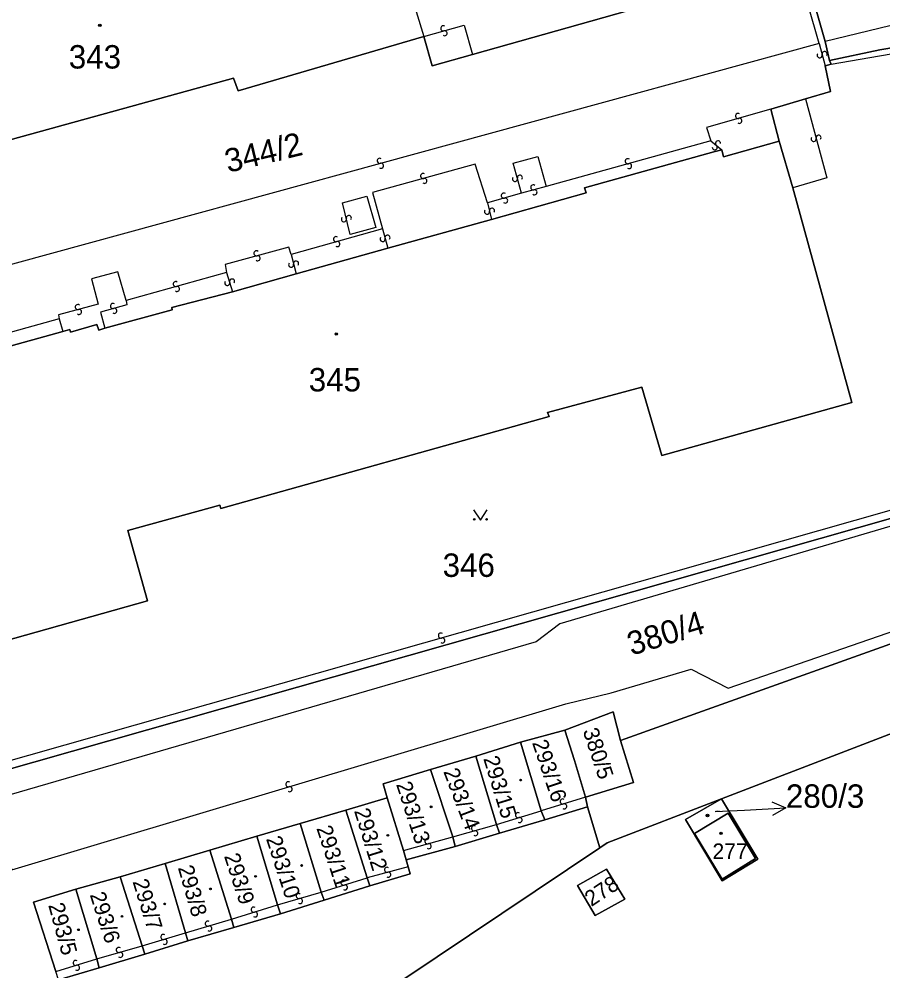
# Model space of a CAD drawing. Extents: x -600309 to -598967, y -1161267 to -1160292.
# Drawn here: x -599444.1 to -599381.4, y -1160774.2 to -1160705.1 of the extents above; entities that cross this region are included whole.
import ezdxf

# ---------------------------------------------------------------- set-up
doc = ezdxf.new("R2010")
doc.units = 0
for name, color, linetype in [('Level 1', 7, 'Continuous'), ('Level 13', 7, 'Continuous'), ('Level 3', 7, 'Continuous'), ('Level 4', 7, 'Continuous'), ('Level 5', 7, 'Continuous'), ('Level 57', 7, 'Continuous'), ('Level 60', 7, 'Continuous')]:
    doc.layers.add(name, color=color, linetype=linetype)

msp = doc.modelspace()

# ---------------------------------------------------------------- linework, layer by layer
at = {"layer": 'Level 1'}
for points in [[(-599398.16, -1160693.95), (-599397.33, -1160696.99), (-599393.95, -1160695.99), (-599392.1, -1160702.27), (-599411.17, -1160707.66)], [(-599385.57, -1160706.72), (-599388.84, -1160695.18)], [(-599414.7, -1160706.36), (-599428.18, -1160710.3), (-599428.51, -1160709.37), (-599448.08, -1160714.78), (-599446.88, -1160718.87), (-599457.01, -1160721.55)], [(-599411.17, -1160707.66), (-599414.1, -1160708.49), (-599414.7, -1160706.36)], [(-599346.43, -1160715.76), (-599345.9, -1160714.27), (-599345.9, -1160712.61), (-599346.38, -1160711.21), (-599346.93, -1160710.13), (-599347.86, -1160709.29), (-599349.11, -1160708.83), (-599372, -1160706.66), (-599374.96, -1160706.57), (-599377.59, -1160706.64), (-599381.59, -1160707.31), (-599385.25, -1160708.09)], [(-599385.25, -1160708.09), (-599385.57, -1160706.72)], [(-599385.57, -1160708.49), (-599385.18, -1160710.34), (-599386.99, -1160710.89)], [(-599385.57, -1160708.49), (-599385.12, -1160708.36)], [(-599385.12, -1160708.36), (-599385.25, -1160708.09)], [(-599386.99, -1160710.89), (-599389.5, -1160711.63)], [(-599389.5, -1160711.63), (-599388.9, -1160713.95)], [(-599388.9, -1160713.95), (-599392.93, -1160715.09), (-599393.06, -1160714.58)], [(-599388.9, -1160713.95), (-599387.9, -1160717.34)], [(-599393.06, -1160714.58), (-599393.64, -1160714.72), (-599403.03, -1160717.34), (-599402.91, -1160717.7), (-599409.78, -1160719.65)], [(-599387.9, -1160717.34), (-599383.63, -1160732.93), (-599397.41, -1160736.79), (-599398.87, -1160731.81), (-599405.71, -1160733.67), (-599405.6, -1160733.95), (-599429.43, -1160740.64), (-599429.5, -1160740.39), (-599436.18, -1160742.24), (-599434.75, -1160747.33), (-599448.46, -1160751.2)], [(-599409.78, -1160719.65), (-599417.31, -1160721.73)], [(-599445.89, -1160759.88), (-599445.68, -1160759.81), (-599380.47, -1160741.27), (-599368.95, -1160736.03), (-599358.45, -1160728.59), (-599351.05, -1160721.44)], [(-599417.31, -1160721.73), (-599423.97, -1160723.6)], [(-599423.97, -1160723.6), (-599428.58, -1160724.89)], [(-599428.58, -1160724.89), (-599433, -1160726.04), (-599432.97, -1160726.2), (-599437.85, -1160727.54)], [(-599437.85, -1160727.54), (-599438.3, -1160727.69), (-599438.43, -1160727.27), (-599440.34, -1160727.83), (-599440.4, -1160727.64), (-599440.91, -1160727.77)], [(-599440.91, -1160727.77), (-599449.73, -1160730.23)], [(-599400.41, -1160757.49), (-599358.26, -1160742.4), (-599345.4, -1160733.39)], [(-599351.5, -1160741.19), (-599363.56, -1160750.36), (-599393.08, -1160761.72)], [(-599404.45, -1160756.73), (-599400.96, -1160755.39), (-599400.41, -1160757.49)], [(-599404.45, -1160756.73), (-599407.69, -1160757.6)], [(-599402.96, -1160761.6), (-599403.77, -1160758.93), (-599404.45, -1160756.73)], [(-599407.69, -1160757.6), (-599410.91, -1160758.62)], [(-599407.69, -1160757.6), (-599406.17, -1160762.58)], [(-599400.41, -1160757.49), (-599399.48, -1160760.54), (-599402.96, -1160761.6)], [(-599410.91, -1160758.62), (-599414.22, -1160759.58)], [(-599410.91, -1160758.62), (-599409.42, -1160763.58)], [(-599414.22, -1160759.58), (-599417.65, -1160760.64), (-599417.35, -1160761.65)], [(-599414.22, -1160759.58), (-599412.6, -1160764.49)], [(-599417.35, -1160761.65), (-599420.35, -1160762.54)], [(-599416.18, -1160765.48), (-599417.35, -1160761.65)], [(-599402.81, -1160762.29), (-599402.96, -1160761.6)], [(-599401.93, -1160765.27), (-599401.39, -1160764.91), (-599393.08, -1160761.72)], [(-599393.08, -1160761.72), (-599395.71, -1160763.23), (-599393.03, -1160767.68), (-599390.44, -1160766.11), (-599393.08, -1160761.72)], [(-599420.35, -1160762.54), (-599423.68, -1160763.52)], [(-599420.35, -1160762.54), (-599418.82, -1160767.45)], [(-599406.17, -1160762.58), (-599405.92, -1160763.25)], [(-599405.92, -1160763.25), (-599402.81, -1160762.29)], [(-599402.81, -1160762.29), (-599401.93, -1160765.27)], [(-599409.21, -1160764.21), (-599405.92, -1160763.25)], [(-599395.05, -1160764.23), (-599392.6, -1160762.76), (-599390.61, -1160766.05), (-599393.05, -1160767.56), (-599395.05, -1160764.23)], [(-599423.68, -1160763.52), (-599426.82, -1160764.44)], [(-599423.68, -1160763.52), (-599422.14, -1160768.5)], [(-599409.42, -1160763.58), (-599409.21, -1160764.21)], [(-599426.82, -1160764.44), (-599430.22, -1160765.45)], [(-599426.82, -1160764.44), (-599425.32, -1160769.42)], [(-599412.6, -1160764.49), (-599412.43, -1160765.18)], [(-599412.43, -1160765.18), (-599409.21, -1160764.21)], [(-599435, -1160787.46), (-599401.93, -1160765.27)], [(-599415.97, -1160766.14), (-599412.43, -1160765.18)], [(-599430.22, -1160765.45), (-599433.48, -1160766.42)], [(-599430.22, -1160765.45), (-599428.67, -1160770.45)], [(-599415.97, -1160766.14), (-599416.18, -1160765.48)], [(-599433.48, -1160766.42), (-599436.75, -1160767.39)], [(-599433.48, -1160766.42), (-599431.99, -1160771.46)], [(-599418.62, -1160768.04), (-599415.69, -1160767.16), (-599415.83, -1160766.65)], [(-599415.83, -1160766.65), (-599415.97, -1160766.14)], [(-599436.75, -1160767.39), (-599439.95, -1160768.27)], [(-599436.75, -1160767.39), (-599435.14, -1160772.4)], [(-599418.62, -1160768.04), (-599418.82, -1160767.45)], [(-599403.55, -1160768.01), (-599401.44, -1160766.83), (-599400.11, -1160769.01), (-599402.27, -1160770.2), (-599403.55, -1160768.01)], [(-599421.92, -1160769.08), (-599418.62, -1160768.04)], [(-599439.95, -1160768.27), (-599443.03, -1160769.22), (-599441.4, -1160774.27)], [(-599439.95, -1160768.27), (-599438.44, -1160773.34)], [(-599421.92, -1160769.08), (-599422.14, -1160768.5)], [(-599425.11, -1160770.07), (-599425.32, -1160769.42)], [(-599425.11, -1160770.07), (-599421.92, -1160769.08)], [(-599428.49, -1160771.06), (-599425.11, -1160770.07)], [(-599428.49, -1160771.06), (-599428.67, -1160770.45)], [(-599431.99, -1160771.46), (-599431.82, -1160772.03)], [(-599431.82, -1160772.03), (-599428.49, -1160771.06)], [(-599434.95, -1160773), (-599431.82, -1160772.03)], [(-599434.95, -1160773), (-599435.14, -1160772.4)], [(-599438.44, -1160773.34), (-599438.27, -1160773.99)], [(-599438.27, -1160773.99), (-599434.95, -1160773)], [(-599441.23, -1160774.87), (-599438.27, -1160773.99)]]:
    msp.add_lwpolyline(points, dxfattribs=at)
at = {"layer": 'Level 13'}
for centre, start, end in [((-599413.289, -1160705.762), 53.18891, 285.28691), ((-599413.191, -1160706.117), 232.97446, 105.56446), ((-599385.958, -1160707.716), 141.85024, 14.44024), ((-599385.601, -1160707.625), 322.06469, 194.16269), ((-599391.89, -1160712.123), 53.13601, 285.72601), ((-599391.791, -1160712.478), 233.35046, 105.44846), ((-599386.042, -1160713.703), 322.53458, 194.63258), ((-599393.343, -1160714.117), 358.71293, 230.81092), ((-599386.398, -1160713.797), 142.32012, 14.91012), ((-599393.576, -1160714.403), 178.49847, 51.08847), ((-599417.898, -1160715.382), 52.46133, 285.05133), ((-599417.803, -1160715.738), 232.67579, 104.77379), ((-599399.888, -1160715.412), 52.5958, 285.1858), ((-599399.793, -1160715.768), 232.81026, 104.90826), ((-599414.748, -1160716.482), 52.61494, 285.20494), ((-599414.652, -1160716.838), 232.82939, 104.92739), ((-599408.078, -1160716.697), 142.5166, 14.61459), ((-599407.722, -1160716.603), 322.30214, 194.89214), ((-599406.758, -1160717.312), 52.68239, 285.27239), ((-599406.662, -1160717.668), 232.89684, 104.99484), ((-599408.89, -1160717.913), 53.04213, 285.63213), ((-599408.791, -1160718.268), 233.25659, 105.35458), ((-599410.109, -1160719.082), 140.6361, 13.2261), ((-599409.75, -1160718.999), 320.85056, 192.94855), ((-599420.499, -1160719.623), 141.29169, 13.38969), ((-599420.141, -1160719.537), 321.07723, 193.66723), ((-599421.069, -1160721.073), 52.82937, 285.41937), ((-599417.688, -1160721.068), 142.61949, 15.20949), ((-599417.332, -1160720.972), 322.83395, 194.93195), ((-599420.972, -1160721.428), 233.04383, 105.14182), ((-599426.847, -1160722.102), 52.15129, 284.74129), ((-599426.754, -1160722.459), 232.36575, 104.46375), ((-599424.329, -1160722.934), 141.38424, 13.97424), ((-599423.971, -1160722.846), 321.5987, 193.69669), ((-599432.708, -1160724.332), 52.6257, 285.2157), ((-599432.612, -1160724.688), 232.84016, 104.93815), ((-599428.966, -1160724.254), 144.34786, 16.93786), ((-599428.613, -1160724.147), 324.56232, 196.66031), ((-599439.817, -1160726.002), 52.36271, 284.95271), ((-599437.27, -1160725.923), 53.22246, 285.81246), ((-599439.723, -1160726.358), 232.57716, 104.67516), ((-599437.171, -1160726.278), 233.43692, 105.53491), ((-599413.46, -1160749.863), 53.02484, 285.61484), ((-599413.361, -1160750.218), 233.23929, 105.33729), ((-599424.541, -1160760.663), 54.06414, 286.16213), ((-599424.438, -1160761.017), 233.84968, 106.43968), ((-599404.613, -1160761.914), 54.13549, 286.72549), ((-599404.508, -1160762.267), 234.34995, 106.44795), ((-599407.853, -1160762.903), 54.47546, 286.57346), ((-599407.747, -1160763.256), 234.26101, 106.85101), ((-599411.059, -1160763.862), 53.34192, 285.43992), ((-599414.438, -1160764.802), 52.83079, 284.92879), ((-599410.96, -1160764.217), 233.12747, 105.71747), ((-599414.342, -1160765.158), 232.61633, 105.20633), ((-599417.367, -1160766.872), 52.13739, 284.72739), ((-599417.274, -1160767.229), 232.35185, 104.44984), ((-599420.534, -1160767.804), 54.92308, 287.02108), ((-599420.425, -1160768.156), 234.70862, 107.29862), ((-599423.78, -1160768.782), 53.50832, 285.60632), ((-599423.68, -1160769.137), 233.29387, 105.88387), ((-599427.053, -1160769.763), 54.46344, 286.56144), ((-599426.947, -1160770.116), 234.24899, 106.83899), ((-599430.382, -1160770.783), 54.29338, 286.39138), ((-599433.611, -1160771.753), 53.98851, 286.0865), ((-599430.277, -1160771.136), 234.07892, 106.66892), ((-599433.508, -1160772.107), 233.77405, 106.36405), ((-599436.839, -1160772.692), 53.27226, 285.37025), ((-599436.74, -1160773.047), 233.0578, 105.6478), ((-599439.974, -1160773.634), 54.81489, 286.91289), ((-599439.866, -1160773.986), 234.60043, 107.19043)]:
    msp.add_arc(centre, 0.184, start, end, dxfattribs=at)
at = {"layer": 'Level 3'}
for points in [[(-599418.89, -1160692.67), (-599414.7, -1160706.36)], [(-599386, -1160706.85), (-599389.19, -1160695.69), (-599393.36, -1160692.9)], [(-599344.85, -1160714.12), (-599344.69, -1160712.31), (-599345.21, -1160710.47), (-599346.15, -1160709.01), (-599347.44, -1160707.93), (-599349.09, -1160707.24), (-599371.58, -1160705.13), (-599379.27, -1160705.18), (-599385.57, -1160706.72)], [(-599414.7, -1160706.36), (-599411.77, -1160705.53), (-599411.17, -1160707.66)], [(-599386, -1160706.85), (-599449.7, -1160724.28), (-599451.89, -1160726.7), (-599457.86, -1160728.33), (-599459.54, -1160722.24), (-599457.01, -1160721.55)], [(-599385.12, -1160708.36), (-599377.96, -1160707.13), (-599370.78, -1160707.18), (-599349.39, -1160709.28), (-599348.18, -1160709.68), (-599347.31, -1160710.48), (-599346.67, -1160711.76), (-599346.38, -1160712.85), (-599346.43, -1160714.18), (-599346.74, -1160715.23), (-599351.47, -1160721.01), (-599357.87, -1160727.28), (-599369.18, -1160735.5), (-599380.76, -1160740.76), (-599446.06, -1160759.32)], [(-599386, -1160706.85), (-599385.57, -1160708.49)], [(-599386.99, -1160710.89), (-599385.44, -1160716.61), (-599387.9, -1160717.34)], [(-599389.5, -1160711.63), (-599394.18, -1160712.97), (-599393.86, -1160713.94)], [(-599393.86, -1160713.94), (-599405.81, -1160717.24)], [(-599393.86, -1160713.94), (-599393.06, -1160714.58)], [(-599407.61, -1160717.74), (-599408.2, -1160715.56), (-599406.41, -1160715.07), (-599405.81, -1160717.24)], [(-599410.07, -1160718.44), (-599410.97, -1160715.63), (-599418.42, -1160717.69), (-599417.7, -1160720.32)], [(-599405.81, -1160717.24), (-599407.61, -1160717.74)], [(-599420.61, -1160718.43), (-599418.83, -1160717.95), (-599418.19, -1160720.23), (-599420.04, -1160720.73), (-599420.61, -1160718.43)], [(-599407.61, -1160717.74), (-599410.07, -1160718.44)], [(-599410.07, -1160718.44), (-599409.78, -1160719.65)], [(-599417.7, -1160720.32), (-599424.33, -1160722.18)], [(-599417.7, -1160720.32), (-599417.31, -1160721.73)], [(-599424.33, -1160722.18), (-599424.49, -1160721.66), (-599429.12, -1160722.9), (-599429.01, -1160723.5)], [(-599350.84, -1160721.89), (-599353.34, -1160724.65), (-599358.21, -1160729.13), (-599363.69, -1160733.32), (-599368.77, -1160736.66), (-599378.97, -1160741.39), (-599404.82, -1160749.02), (-599406.53, -1160750.31), (-599446.19, -1160761.84), (-599444.6, -1160766.87), (-599404.38, -1160754.81), (-599401.1, -1160754.02), (-599395.28, -1160752.31), (-599392.6, -1160753.68), (-599376.58, -1160748.14), (-599357.38, -1160740.43), (-599347.85, -1160733.77), (-599347.8, -1160731.75), (-599346.82, -1160730.49)], [(-599424.33, -1160722.18), (-599423.97, -1160723.6)], [(-599436.31, -1160725.52), (-599436.91, -1160723.44), (-599438.83, -1160723.96), (-599438.34, -1160725.79), (-599441.21, -1160726.57), (-599441.16, -1160726.85)], [(-599429.01, -1160723.5), (-599436.31, -1160725.52)], [(-599429.01, -1160723.5), (-599428.58, -1160724.89)], [(-599436.31, -1160725.52), (-599436.26, -1160725.83), (-599438.17, -1160726.38), (-599437.85, -1160727.54)], [(-599441.16, -1160726.85), (-599449.88, -1160729.27)], [(-599441.16, -1160726.85), (-599440.91, -1160727.77)], [(-599402.96, -1160761.6), (-599406.17, -1160762.58)], [(-599409.42, -1160763.58), (-599406.17, -1160762.58)], [(-599412.6, -1160764.49), (-599409.42, -1160763.58)], [(-599416.18, -1160765.48), (-599412.6, -1160764.49)], [(-599415.83, -1160766.65), (-599418.82, -1160767.45)], [(-599422.14, -1160768.5), (-599418.82, -1160767.45)], [(-599425.32, -1160769.42), (-599422.14, -1160768.5)], [(-599428.67, -1160770.45), (-599425.32, -1160769.42)], [(-599431.99, -1160771.46), (-599428.67, -1160770.45)], [(-599435.14, -1160772.4), (-599431.99, -1160771.46)], [(-599438.44, -1160773.34), (-599435.14, -1160772.4)], [(-599441.4, -1160774.27), (-599438.44, -1160773.34)]]:
    msp.add_lwpolyline(points, dxfattribs=at)
at = {"layer": 'Level 5'}
msp.add_lwpolyline([(-599411.091, -1160740.72), (-599410.59, -1160741.47), (-599410.09, -1160740.72)], dxfattribs=at)
for centre, radius in [((-599438.22, -1160705.54), 0.09), ((-599438.22, -1160705.54), 0.0521), ((-599421.05, -1160727.96), 0.09), ((-599421.05, -1160727.96), 0.0521), ((-599411.04, -1160741.42), 0.05), ((-599410.141, -1160741.42), 0.05), ((-599407.67, -1160760.36), 0.0612), ((-599407.67, -1160760.36), 0.0354), ((-599414.17, -1160762.3), 0.0612), ((-599414.17, -1160762.3), 0.0354), ((-599394.1, -1160762.93), 0.09), ((-599394.1, -1160762.93), 0.0521), ((-599417.31, -1160764.37), 0.0612), ((-599417.31, -1160764.37), 0.0354), ((-599393.12, -1160764.22), 0.09), ((-599393.12, -1160764.22), 0.0521), ((-599423.57, -1160766.56), 0.0612), ((-599423.57, -1160766.56), 0.0354), ((-599426.91, -1160767.35), 0.0612), ((-599426.91, -1160767.35), 0.0354), ((-599430.19, -1160768.26), 0.0612), ((-599430.19, -1160768.26), 0.0354), ((-599433.51, -1160769.35), 0.0612), ((-599433.51, -1160769.35), 0.0354), ((-599436.61, -1160770.26), 0.0612), ((-599436.61, -1160770.26), 0.0354), ((-599439.77, -1160771.23), 0.0612), ((-599439.77, -1160771.23), 0.0354)]:
    msp.add_circle(centre, radius, dxfattribs=at)
at = {"layer": 'Level 57'}
for p, q in [((-599393.54, -1160762.65), (-599391.406, -1160762.533)), ((-599391.406, -1160762.533), (-599388.41, -1160762.37))]:
    msp.add_line(p, q, dxfattribs=at)
msp.add_lwpolyline([(-599389.436, -1160761.925), (-599388.41, -1160762.37), (-599389.382, -1160762.923)], dxfattribs=at)
at = {"layer": 'Level 60'}
for points in [[(-599377.59, -1160706.64), (-599381.59, -1160707.31), (-599385.25, -1160708.09), (-599385.57, -1160706.72), (-599388.84, -1160695.18), (-599385.16, -1160693.25), (-599384.71, -1160692.91), (-599376.48, -1160698.35)], [(-599388.84, -1160695.18), (-599385.57, -1160706.72), (-599385.25, -1160708.09), (-599385.12, -1160708.36), (-599385.57, -1160708.49), (-599385.18, -1160710.34), (-599386.99, -1160710.89), (-599389.5, -1160711.63), (-599388.9, -1160713.95), (-599392.93, -1160715.09), (-599393.06, -1160714.58), (-599393.64, -1160714.72), (-599403.03, -1160717.34), (-599402.91, -1160717.7), (-599409.78, -1160719.65), (-599417.31, -1160721.73), (-599423.97, -1160723.6), (-599428.58, -1160724.89), (-599433, -1160726.04), (-599432.97, -1160726.2), (-599437.85, -1160727.54), (-599438.3, -1160727.69), (-599438.43, -1160727.27), (-599440.34, -1160727.83), (-599440.4, -1160727.64), (-599440.91, -1160727.77), (-599449.73, -1160730.23)], [(-599449.14, -1160705.04), (-599450.63, -1160705.55), (-599451, -1160704.42), (-599460.94, -1160707.09), (-599457.01, -1160721.55), (-599446.88, -1160718.87), (-599448.08, -1160714.78), (-599428.51, -1160709.37), (-599428.18, -1160710.3), (-599414.7, -1160706.36), (-599414.1, -1160708.49), (-599411.17, -1160707.66), (-599392.1, -1160702.27)], [(-599392.1, -1160702.27), (-599411.17, -1160707.66), (-599414.1, -1160708.49), (-599414.7, -1160706.36), (-599428.18, -1160710.3), (-599428.51, -1160709.37), (-599448.08, -1160714.78), (-599446.88, -1160718.87), (-599457.01, -1160721.55), (-599460.94, -1160707.09), (-599451, -1160704.42), (-599450.63, -1160705.55), (-599449.14, -1160705.04)], [(-599380.47, -1160741.27), (-599445.68, -1160759.81), (-599445.89, -1160759.88), (-599446.06, -1160759.32), (-599448.46, -1160751.2), (-599434.75, -1160747.33), (-599436.18, -1160742.24), (-599429.5, -1160740.39), (-599429.43, -1160740.64), (-599405.6, -1160733.95), (-599405.71, -1160733.67), (-599398.87, -1160731.81), (-599397.41, -1160736.79), (-599383.63, -1160732.93), (-599387.9, -1160717.34), (-599388.9, -1160713.95), (-599389.5, -1160711.63), (-599386.99, -1160710.89), (-599385.18, -1160710.34), (-599385.57, -1160708.49), (-599385.12, -1160708.36), (-599385.25, -1160708.09), (-599381.59, -1160707.31), (-599377.59, -1160706.64)], [(-599449.73, -1160730.23), (-599440.91, -1160727.77), (-599440.4, -1160727.64), (-599440.34, -1160727.83), (-599438.43, -1160727.27), (-599438.3, -1160727.69), (-599437.85, -1160727.54), (-599432.97, -1160726.2), (-599433, -1160726.04), (-599428.58, -1160724.89), (-599423.97, -1160723.6), (-599417.31, -1160721.73), (-599409.78, -1160719.65), (-599402.91, -1160717.7), (-599403.03, -1160717.34), (-599393.64, -1160714.72), (-599393.06, -1160714.58), (-599392.93, -1160715.09), (-599388.9, -1160713.95), (-599387.9, -1160717.34), (-599383.63, -1160732.93), (-599397.41, -1160736.79), (-599398.87, -1160731.81), (-599405.71, -1160733.67), (-599405.6, -1160733.95), (-599429.43, -1160740.64), (-599429.5, -1160740.39), (-599436.18, -1160742.24), (-599434.75, -1160747.33), (-599448.46, -1160751.2)], [(-599445.39, -1160775.54), (-599450.71, -1160766.31), (-599452.94, -1160761.64), (-599449.23, -1160760.82), (-599448.42, -1160760.62), (-599446.66, -1160760.1), (-599445.89, -1160759.88), (-599445.68, -1160759.81), (-599380.47, -1160741.27)], [(-599358.26, -1160742.4), (-599400.41, -1160757.49), (-599400.96, -1160755.39), (-599404.45, -1160756.73), (-599407.69, -1160757.6), (-599410.91, -1160758.62), (-599414.22, -1160759.58), (-599417.65, -1160760.64), (-599417.35, -1160761.65), (-599420.35, -1160762.54), (-599423.68, -1160763.52), (-599426.82, -1160764.44), (-599430.22, -1160765.45), (-599433.48, -1160766.42), (-599436.75, -1160767.39), (-599439.95, -1160768.27), (-599443.03, -1160769.22), (-599441.4, -1160774.27)]]:
    msp.add_lwpolyline(points, dxfattribs=at)
for points in [[(-599401.39, -1160764.91), (-599401.93, -1160765.27), (-599402.81, -1160762.29), (-599402.96, -1160761.6), (-599399.48, -1160760.54), (-599400.41, -1160757.49), (-599358.26, -1160742.4), (-599345.4, -1160733.39), (-599344.39, -1160735.76), (-599351.5, -1160741.19), (-599363.56, -1160750.36), (-599393.08, -1160761.72)], [(-599344.5, -1160760.08), (-599421.99, -1160809.84), (-599422.6, -1160808.47), (-599435, -1160787.46), (-599401.93, -1160765.27), (-599401.39, -1160764.91), (-599393.08, -1160761.72), (-599395.71, -1160763.23), (-599393.03, -1160767.68), (-599390.44, -1160766.11), (-599393.08, -1160761.72), (-599363.56, -1160750.36), (-599351.5, -1160741.19), (-599351.04, -1160742.43), (-599350.56, -1160743.96), (-599349.58, -1160746.35), (-599344.9, -1160758.88)], [(-599402.96, -1160761.6), (-599403.77, -1160758.93), (-599404.45, -1160756.73), (-599400.96, -1160755.39), (-599400.41, -1160757.49), (-599399.48, -1160760.54)], [(-599402.81, -1160762.29), (-599405.92, -1160763.25), (-599406.17, -1160762.58), (-599407.69, -1160757.6), (-599404.45, -1160756.73), (-599403.77, -1160758.93), (-599402.96, -1160761.6)], [(-599405.92, -1160763.25), (-599409.21, -1160764.21), (-599409.42, -1160763.58), (-599410.91, -1160758.62), (-599407.69, -1160757.6), (-599406.17, -1160762.58)], [(-599409.21, -1160764.21), (-599412.43, -1160765.18), (-599412.6, -1160764.49), (-599414.22, -1160759.58), (-599410.91, -1160758.62), (-599409.42, -1160763.58)], [(-599412.43, -1160765.18), (-599415.97, -1160766.14), (-599416.18, -1160765.48), (-599417.35, -1160761.65), (-599417.65, -1160760.64), (-599414.22, -1160759.58), (-599412.6, -1160764.49)], [(-599415.69, -1160767.16), (-599418.62, -1160768.04), (-599418.82, -1160767.45), (-599420.35, -1160762.54), (-599417.35, -1160761.65), (-599416.18, -1160765.48), (-599415.97, -1160766.14), (-599415.83, -1160766.65)], [(-599393.03, -1160767.68), (-599395.71, -1160763.23), (-599393.08, -1160761.72), (-599390.44, -1160766.11)], [(-599435, -1160787.46), (-599441.23, -1160774.87), (-599438.27, -1160773.99), (-599434.95, -1160773), (-599431.82, -1160772.03), (-599428.49, -1160771.06), (-599425.11, -1160770.07), (-599421.92, -1160769.08), (-599418.62, -1160768.04), (-599415.69, -1160767.16), (-599415.83, -1160766.65), (-599415.97, -1160766.14), (-599412.43, -1160765.18), (-599409.21, -1160764.21), (-599405.92, -1160763.25), (-599402.81, -1160762.29), (-599401.93, -1160765.27)], [(-599418.62, -1160768.04), (-599421.92, -1160769.08), (-599422.14, -1160768.5), (-599423.68, -1160763.52), (-599420.35, -1160762.54), (-599418.82, -1160767.45)], [(-599395.05, -1160764.23), (-599392.6, -1160762.76), (-599390.61, -1160766.05), (-599393.05, -1160767.56)], [(-599392.6, -1160762.76), (-599395.05, -1160764.23), (-599393.05, -1160767.56), (-599390.61, -1160766.05)], [(-599421.92, -1160769.08), (-599425.11, -1160770.07), (-599425.32, -1160769.42), (-599426.82, -1160764.44), (-599423.68, -1160763.52), (-599422.14, -1160768.5)], [(-599425.11, -1160770.07), (-599428.49, -1160771.06), (-599428.67, -1160770.45), (-599430.22, -1160765.45), (-599426.82, -1160764.44), (-599425.32, -1160769.42)], [(-599428.49, -1160771.06), (-599431.82, -1160772.03), (-599431.99, -1160771.46), (-599433.48, -1160766.42), (-599430.22, -1160765.45), (-599428.67, -1160770.45)], [(-599431.82, -1160772.03), (-599434.95, -1160773), (-599435.14, -1160772.4), (-599436.75, -1160767.39), (-599433.48, -1160766.42), (-599431.99, -1160771.46)], [(-599434.95, -1160773), (-599438.27, -1160773.99), (-599438.44, -1160773.34), (-599439.95, -1160768.27), (-599436.75, -1160767.39), (-599435.14, -1160772.4)], [(-599403.55, -1160768.01), (-599401.44, -1160766.83), (-599400.11, -1160769.01), (-599402.27, -1160770.2)], [(-599401.44, -1160766.83), (-599403.55, -1160768.01), (-599402.27, -1160770.2), (-599400.11, -1160769.01)], [(-599441.23, -1160774.87), (-599441.4, -1160774.27), (-599443.03, -1160769.22), (-599439.95, -1160768.27), (-599438.44, -1160773.34), (-599438.27, -1160773.99)]]:
    msp.add_lwpolyline(points, close=True, dxfattribs=at)

# ---------------------------------------------------------------- texts
at = {"layer": 'Level 4'}
for s, height, p in [('343', 1.7, (-599440.47, -1160708.68)), ('345', 1.7, (-599423.05, -1160732.13)), ('346', 1.7, (-599413.33, -1160745.6)), ('280/3', 0.1, (-599393.54, -1160762.65)), ('277', 1.14, (-599393.74, -1160766.1))]:
    msp.add_text(s, height=height, dxfattribs=at).set_placement(p)
for s, height, rotation, p in [('344/2', 1.7, 13.5, (-599428.91, -1160716.26)), ('380/4', 1.7, 17.1, (-599399.62, -1160751.33)), ('380/5', 1.14, 288.43497, (-599403.173, -1160756.78)), ('293/16', 1.14, 288.59544, (-599406.848, -1160757.636)), ('293/15', 1.14, 287.1, (-599410.39, -1160758.79)), ('293/14', 1.14, 290.82087, (-599413.293, -1160759.736)), ('293/13', 1.14, 288, (-599416.72, -1160760.66)), ('293/12', 1.14, 287.1, (-599419.77, -1160762.59)), ('293/11', 1.14, 288.10377, (-599422.506, -1160763.854)), ('293/10', 1.14, 288, (-599426.16, -1160764.62)), ('293/9', 1.14, 288, (-599429.21, -1160765.87)), ('293/8', 1.14, 286.2, (-599432.56, -1160766.72)), ('278', 1.14, 33.48135, (-599402.535, -1160769.582)), ('293/7', 1.14, 287.1, (-599435.85, -1160767.73)), ('293/6', 1.14, 288, (-599438.96, -1160768.68)), ('293/5', 1.16, 285.3, (-599441.97, -1160769.43))]:
    msp.add_text(s, height=height, rotation=rotation, dxfattribs=at).set_placement(p)
at = {"layer": 'Level 57'}
msp.add_text('280/3', height=1.7, dxfattribs=at).set_placement((-599388.41, -1160762.37))

doc.saveas('drawing.dxf')
